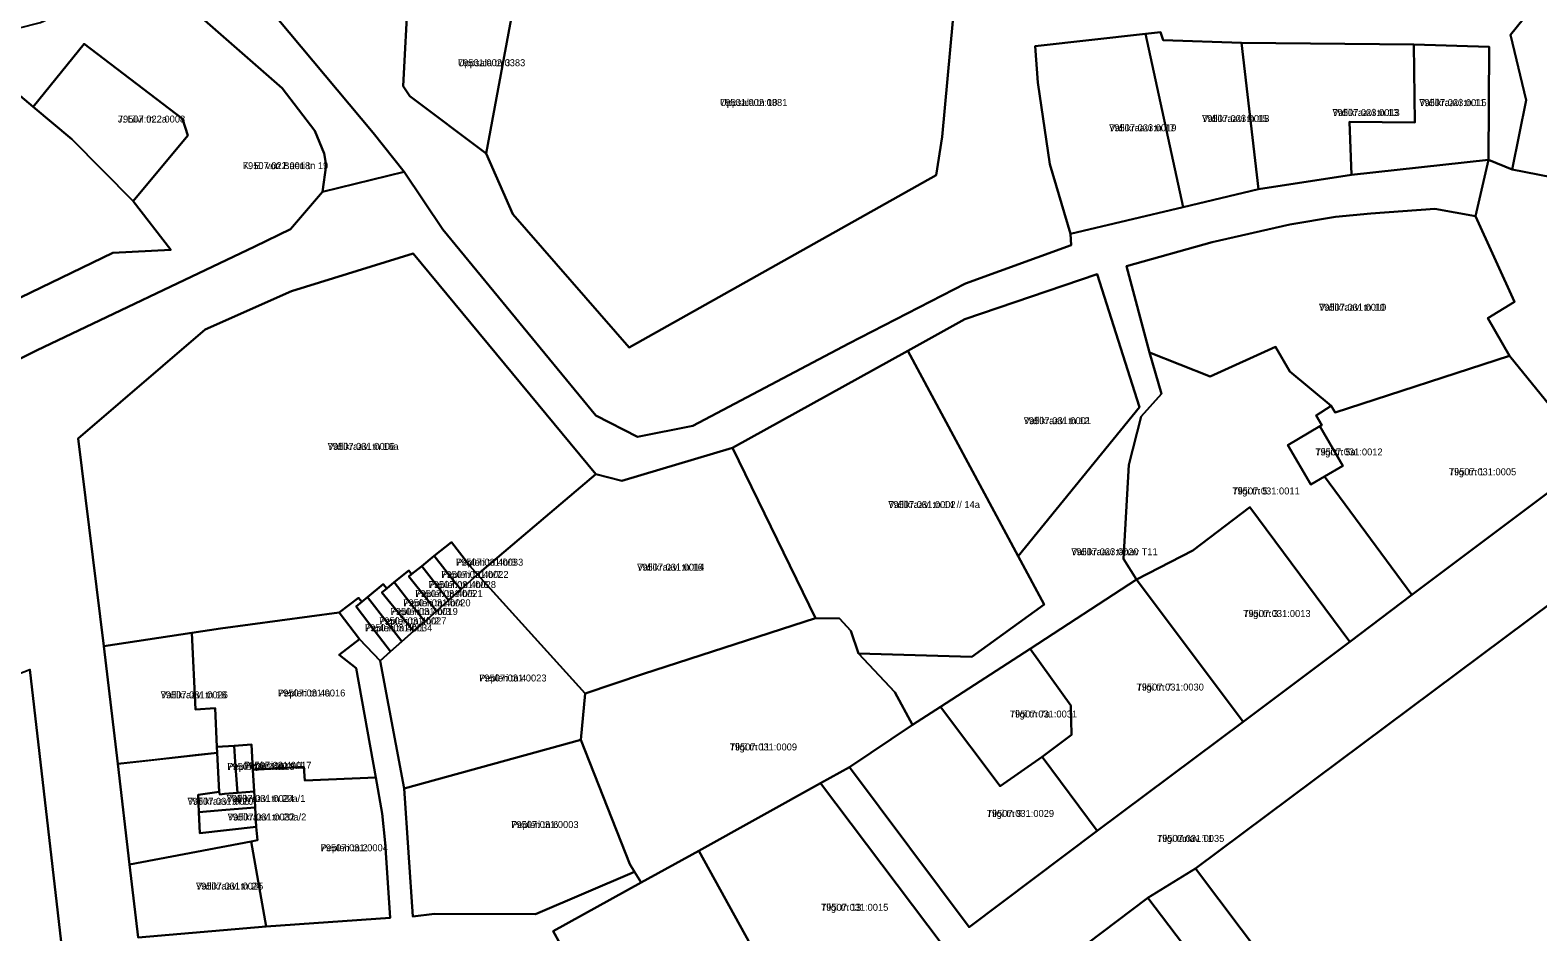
# Model space of a CAD drawing. Extents: x 643847 to 663718, y 6468443 to 6482775.
# Drawn here: x 658809 to 659133.8, y 6473909.7 to 6474104 of the extents above; entities that cross this region are included whole.
import ezdxf

# ---------------------------------------------------------------- set-up
doc = ezdxf.new("R2010")
doc.units = 0
for name, color, linetype in [('L_AADRESS', 7, 'Continuous'), ('PIIR', 7, 'Continuous'), ('TUNNUS', 7, 'Continuous')]:
    doc.layers.add(name, color=color, linetype=linetype)

msp = doc.modelspace()

# ---------------------------------------------------------------- linework, layer by layer
at = {"layer": 'PIIR'}
for points in [[(658968.5, 6474139.72), (659008.88, 6474118.65), (659005.47, 6474081.06), (659004.17, 6474072.76), (658938.05, 6474035.69), (658912.96, 6474064.38), (658907.23, 6474077.44), (658912.95, 6474108.43), (658919.26, 6474109.99), (658934.96, 6474109.35), (658935.94, 6474115), (658936.52, 6474118.4), (658941.95, 6474116.53), (658961.99, 6474109.6)], [(659143.22, 6474120.79), (659161.03, 6474102.38), (659175.91, 6474090.65), (659175.11, 6474086.26), (659171.32, 6474065.61), (659128.22, 6474074), (659131.26, 6474088.97), (659127.86, 6474103.03), (659138.48, 6474116.27)], [(658890.41, 6474112.44), (658912.95, 6474108.43), (658907.23, 6474077.44), (658890.79, 6474089.81), (658889.35, 6474091.99)], [(658841.83, 6474084.95), (658843, 6474081.33), (658831.21, 6474067.16), (658817.98, 6474080.54), (658809.66, 6474087.5), (658820.66, 6474101.1)], [(659057.36, 6474065.93), (659033.08, 6474060.16), (659028.63, 6474075.17), (659026.06, 6474092.73), (659025.46, 6474100.56), (659049.28, 6474103.24)], [(659073.58, 6474069.78), (659057.36, 6474065.93), (659049.28, 6474103.24), (659052.45, 6474103.6), (659053.02, 6474101.89), (659069.94, 6474101.27)], [(659073.58, 6474069.78), (659069.94, 6474101.27), (659107.04, 6474100.96), (659107.27, 6474084.14), (659093.16, 6474084.29), (659093.61, 6474072.83)], [(659093.61, 6474072.83), (659093.16, 6474084.29), (659107.27, 6474084.14), (659107.04, 6474100.96), (659123.27, 6474100.43), (659123.14, 6474076.06)], [(658787.08, 6474097.63), (658802.09, 6474093.82), (658809.66, 6474087.5), (658817.98, 6474080.54), (658831.21, 6474067.16), (658839.3, 6474056.69), (658826.78, 6474056.07), (658800.17, 6474043.2), (658778.82, 6474032.83), (658772.74, 6474032.15), (658767.25, 6474028.81), (658761.57, 6474060.66), (658746.05, 6474057.65), (658751.98, 6474100.72)], [(659063.63, 6474058.35), (659080.34, 6474062.16), (659090.18, 6474063.82), (659097.78, 6474064.53), (659111.54, 6474065.51), (659120.31, 6474063.98), (659128.72, 6474045.5), (659122.95, 6474042.01), (659127.68, 6474033.88), (659090.13, 6474021.62), (659089.21, 6474023.08), (659080.31, 6474030.45), (659077.27, 6474035.77), (659063.17, 6474029.4), (659050.11, 6474034.59), (659045.12, 6474053.21)], [(658930.87, 6474008.33), (658905.37, 6473986.76), (658903.7, 6473988.61), (658899.76, 6473993.69), (658896.06, 6473990.73), (658893.37, 6473988.57), (658891.18, 6473986.81), (658890.57, 6473987.61), (658887.44, 6473985.06), (658885.8, 6473983.73), (658885.05, 6473984.67), (658881.65, 6473981.86), (658880.43, 6473980.85), (658879.74, 6473981.71), (658875.59, 6473978.57), (658849.98, 6473975.13), (658843.82, 6473974.18), (658824.9, 6473971.28), (658819.35, 6474016.08), (658846.71, 6474039.56), (658865.32, 6474047.76), (658891.54, 6474055.91)], [(659010.36, 6474041.78), (659038.87, 6474051.47), (659047.97, 6474022.81), (659021.8, 6473990.72), (658998.05, 6474034.94)], [(658998.05, 6474034.94), (659021.8, 6473990.72), (659027.4, 6473980.29), (659011.82, 6473968.99), (658987.45, 6473969.69), (658985.74, 6473974.57), (658983.31, 6473977.28), (658978.13, 6473977.33), (658960.27, 6474014.03)], [(659044.51, 6473990.09), (659045.65, 6474010.37), (659048.3, 6474020.8), (659052.72, 6474025.69), (659050.11, 6474034.59), (659063.17, 6474029.4), (659077.27, 6474035.77), (659080.31, 6474030.45), (659089.21, 6474023.08), (659086.04, 6474021.02), (659087.26, 6474018.95), (659086.78, 6474018.67), (659079.88, 6474014.62), (659084.87, 6474006.13), (659087.79, 6474007.85), (659106.6, 6473982.35), (659093.25, 6473972.21), (659071.73, 6474001.23), (659059.46, 6473991.91), (659047.34, 6473985.66)], [(659106.6, 6473982.35), (659087.79, 6474007.85), (659091.76, 6474010.18), (659086.78, 6474018.67), (659087.26, 6474018.95), (659086.04, 6474021.02), (659089.21, 6474023.08), (659090.13, 6474021.62), (659127.68, 6474033.88), (659145.67, 6474011.64)], [(659087.79, 6474007.85), (659084.87, 6474006.13), (659079.88, 6474014.62), (659086.78, 6474018.67), (659091.76, 6474010.18)], [(658936.48, 6474006.96), (658960.27, 6474014.03), (658978.13, 6473977.33), (658941.11, 6473965.34), (658928.53, 6473961.1), (658905.37, 6473986.76), (658930.87, 6474008.33)], [(659106.6, 6473982.35), (659145.67, 6474011.64), (659157.43, 6473996.18), (659060.03, 6473923.37), (659049.75, 6473917.1), (659036.53, 6473907.12), (658979.01, 6473864.14), (658955.57, 6473846.63), (658944.31, 6473868.98), (658956.24, 6473869.5), (658976.45, 6473884.72), (659005.69, 6473906.74), (658979.27, 6473941.77), (658985.48, 6473945.2), (659011.28, 6473910.78), (659038.84, 6473931.49), (659070.27, 6473955.03), (659093.25, 6473972.21)], [(659059.46, 6473991.91), (659071.73, 6474001.23), (659093.25, 6473972.21), (659070.27, 6473955.03), (659047.34, 6473985.66)], [(658905.37, 6473986.76), (658901.74, 6473983.53), (658900.14, 6473985.55), (658896.06, 6473990.73), (658899.76, 6473993.69), (658903.7, 6473988.61)], [(659237.48, 6473886.63), (659220.02, 6473870.88), (659203.11, 6473888.58), (659198.92, 6473890.82), (659187.1, 6473891.41), (659179.28, 6473886.84), (659155.01, 6473868.67), (659122.3, 6473844.06), (659104.38, 6473864.4), (659060.03, 6473923.37), (659157.43, 6473996.18)], [(658899.11, 6473981.19), (658897.41, 6473983.38), (658893.37, 6473988.57), (658896.06, 6473990.73), (658900.14, 6473985.55), (658901.74, 6473983.53)], [(658893.99, 6473976.64), (658891.53, 6473979.8), (658887.44, 6473985.06), (658890.57, 6473987.61), (658891.18, 6473986.81), (658890.56, 6473986.32), (658894.65, 6473981.18), (658896.5, 6473978.87)], [(658896.5, 6473978.87), (658894.65, 6473981.18), (658890.56, 6473986.32), (658891.18, 6473986.81), (658893.37, 6473988.57), (658897.41, 6473983.38), (658899.11, 6473981.19)], [(658889.09, 6473972.29), (658885.9, 6473976.4), (658881.65, 6473981.86), (658885.05, 6473984.67), (658885.8, 6473983.73), (658884.75, 6473982.87), (658888.96, 6473977.71), (658891.59, 6473974.5)], [(658889.57, 6473940.61), (658884.43, 6473968.13), (658886.65, 6473970.12), (658889.09, 6473972.29), (658891.59, 6473974.5), (658893.99, 6473976.64), (658896.5, 6473978.87), (658899.11, 6473981.19), (658901.74, 6473983.53), (658905.37, 6473986.76), (658928.53, 6473961.1), (658927.59, 6473951.15)], [(658891.59, 6473974.5), (658888.96, 6473977.71), (658884.75, 6473982.87), (658885.8, 6473983.73), (658887.44, 6473985.06), (658891.53, 6473979.8), (658893.99, 6473976.64)], [(659070.27, 6473955.03), (659038.84, 6473931.49), (659026.99, 6473947.45), (659033.34, 6473952.2), (659033.19, 6473958.52), (659024.37, 6473970.75), (659047.34, 6473985.66)], [(658751.1, 6473894.35), (658733.26, 6473937.1), (658720.76, 6473967.1), (658746.06, 6473981.26), (658760.05, 6473947.29), (658808.97, 6473966.27), (658815.89, 6473905.74)], [(658886.65, 6473970.12), (658884.43, 6473968.13), (658879.97, 6473972.83), (658875.59, 6473978.57), (658879.74, 6473981.71), (658880.43, 6473980.85), (658879.24, 6473979.86), (658883.34, 6473974.46)], [(658886.65, 6473970.12), (658883.34, 6473974.46), (658879.24, 6473979.86), (658880.43, 6473980.85), (658881.65, 6473981.86), (658885.9, 6473976.4), (658889.09, 6473972.29)], [(658868.14, 6473942.34), (658867.96, 6473945.33), (658856.98, 6473944.68), (658856.66, 6473950.08), (658852.92, 6473949.85), (658849.25, 6473949.63), (658848.86, 6473957.92), (658844.61, 6473957.68), (658843.82, 6473974.18), (658849.98, 6473975.13), (658875.59, 6473978.57), (658879.97, 6473972.83), (658875.58, 6473969.4), (658879.22, 6473966.55), (658883.44, 6473942.99)], [(658824.9, 6473971.28), (658843.82, 6473974.18), (658844.61, 6473957.68), (658848.86, 6473957.92), (658849.25, 6473949.63), (658849.32, 6473948.35), (658845.18, 6473947.88), (658835.32, 6473946.77), (658827.87, 6473945.93)], [(658979.27, 6473941.77), (658953.01, 6473927.23), (658940.59, 6473920.34), (658939.19, 6473922.64), (658938.19, 6473924.33), (658927.59, 6473951.15), (658928.53, 6473961.1), (658941.11, 6473965.34), (658978.13, 6473977.33), (658983.31, 6473977.28), (658985.74, 6473974.57), (658987.45, 6473969.69), (658995.28, 6473961.39), (658999.04, 6473954.32), (658985.48, 6473945.2)], [(659024.37, 6473970.75), (659033.19, 6473958.52), (659033.34, 6473952.2), (659026.99, 6473947.45), (659017.91, 6473941.1), (659005.06, 6473958.23)], [(659038.84, 6473931.49), (659011.28, 6473910.78), (658985.48, 6473945.2), (658999.04, 6473954.32), (659005.06, 6473958.23), (659017.91, 6473941.1), (659026.99, 6473947.45)], [(658827.87, 6473945.93), (658849.32, 6473948.35), (658849.73, 6473939.91), (658845.22, 6473939.3), (658845.37, 6473935.54), (658845.55, 6473930.97), (658857.71, 6473932.34), (658857.94, 6473929.47), (658856.58, 6473929.21), (658830.41, 6473924.24)], [(658850.88, 6473939.45), (658849.83, 6473939.37), (658849.73, 6473939.91), (658849.32, 6473948.35), (658849.25, 6473949.63), (658852.92, 6473949.85), (658853.18, 6473946.36), (658853.7, 6473939.67)], [(658853.7, 6473939.67), (658853.18, 6473946.36), (658852.92, 6473949.85), (658856.66, 6473950.08), (658856.98, 6473944.68), (658857.26, 6473939.95)], [(658896.09, 6473913.61), (658891.43, 6473913.08), (658889.57, 6473940.61), (658927.59, 6473951.15), (658938.19, 6473924.33), (658939.19, 6473922.64), (658917.84, 6473913.57)], [(658886.54, 6473912.74), (658859.81, 6473910.93), (658856.58, 6473929.21), (658857.94, 6473929.47), (658857.71, 6473932.34), (658857.47, 6473936.51), (658857.38, 6473938.03), (658857.26, 6473939.95), (658856.98, 6473944.68), (658867.96, 6473945.33), (658868.14, 6473942.34), (658883.44, 6473942.99), (658884.83, 6473935.21), (658885.45, 6473928.9)], [(658976.45, 6473884.72), (658953.01, 6473927.23), (658979.27, 6473941.77), (659005.69, 6473906.74)], [(658845.22, 6473939.3), (658849.73, 6473939.91), (658849.83, 6473939.37), (658850.88, 6473939.45), (658853.7, 6473939.67), (658857.26, 6473939.95), (658857.38, 6473938.03), (658857.47, 6473936.51), (658851.18, 6473936), (658845.37, 6473935.54)], [(658845.55, 6473930.97), (658845.37, 6473935.54), (658851.18, 6473936), (658857.47, 6473936.51), (658857.71, 6473932.34)], [(658830.41, 6473924.24), (658856.58, 6473929.21), (658859.81, 6473910.93), (658832.24, 6473908.5)], [(658921.67, 6473909.87), (658940.59, 6473920.34), (658953.01, 6473927.23), (658976.45, 6473884.72), (658956.24, 6473869.5), (658944.31, 6473868.98)], [(659155.49, 6473813.21), (659140.67, 6473800.27), (659103.36, 6473842.38), (659076.63, 6473877.39), (659078.68, 6473878.94), (659049.75, 6473917.1), (659060.03, 6473923.37), (659104.38, 6473864.4), (659122.3, 6473844.06), (659149.87, 6473812.75)], [(659076.63, 6473877.39), (659037.6, 6473847.84), (659036.08, 6473849.82), (659026.12, 6473862.97), (659052.03, 6473882.6), (659052.89, 6473888.82), (659045.47, 6473898.63), (659042.43, 6473899.21), (659036.53, 6473907.12), (659049.75, 6473917.1), (659078.68, 6473878.94)]]:
    msp.add_lwpolyline(points, close=True, dxfattribs=at)
for points in [[(658806.42, 6474104.48), (658811.23, 6474105.72), (658813.58, 6474106.79), (658819.11, 6474110.15), (658828.4, 6474116.79), (658832.25, 6474117.53), (658836.28, 6474115.39), (658846.65, 6474106.13), (658863.28, 6474091.55), (658870.3, 6474082.34), (658872.34, 6474077.48), (658872.78, 6474074.98), (658872, 6474069.22), (658865.08, 6474061.15), (658857.38, 6474057.39), (658810.39, 6474035.04), (658801.6, 6474030.65)], [(658890.41, 6474112.44), (658889.35, 6474091.99), (658890.79, 6474089.81), (658907.23, 6474077.44), (658912.96, 6474064.38), (658938.05, 6474035.69), (659004.17, 6474072.76), (659005.47, 6474081.06), (659008.88, 6474118.65)], [(659138.48, 6474116.27), (659127.86, 6474103.03), (659131.26, 6474088.97), (659128.23, 6474074.02), (659123.14, 6474076.06), (659123.27, 6474100.43), (659107.04, 6474100.96), (659069.94, 6474101.27), (659053.02, 6474101.89), (659052.45, 6474103.6), (659049.28, 6474103.24), (659025.46, 6474100.56), (659026.06, 6474092.73), (659028.63, 6474075.17), (659033.08, 6474060.16), (659033.22, 6474057.68), (659010.44, 6474049.45), (658985.37, 6474036.49), (658951.71, 6474018.77), (658939.86, 6474016.4), (658930.87, 6474020.97), (658897.88, 6474061.1), (658889.57, 6474073.48), (658882.9, 6474081.88), (658862.23, 6474106.6)], [(658862.23, 6474106.6), (658882.9, 6474081.88), (658889.57, 6474073.48), (658872, 6474069.22), (658872.78, 6474074.98), (658872.34, 6474077.48), (658870.3, 6474082.34), (658863.28, 6474091.55), (658846.65, 6474106.13)], [(658800.17, 6474043.2), (658826.78, 6474056.07), (658839.3, 6474056.69), (658831.21, 6474067.16), (658843, 6474081.33), (658841.83, 6474084.95), (658820.66, 6474101.1), (658809.66, 6474087.5), (658802.09, 6474093.82)], [(658801.6, 6474030.65), (658810.39, 6474035.04), (658857.38, 6474057.39), (658865.08, 6474061.15), (658872, 6474069.22), (658889.57, 6474073.48), (658897.88, 6474061.1), (658930.87, 6474020.97), (658939.86, 6474016.4), (658951.71, 6474018.77), (658985.37, 6474036.49), (659010.44, 6474049.45), (659033.22, 6474057.68), (659033.08, 6474060.16), (659057.36, 6474065.93), (659073.58, 6474069.78), (659093.61, 6474072.83), (659123.14, 6474076.06), (659120.31, 6474063.98), (659111.54, 6474065.51), (659097.78, 6474064.53), (659090.18, 6474063.82), (659080.34, 6474062.16), (659063.63, 6474058.35), (659045.12, 6474053.21), (659050.11, 6474034.59), (659052.72, 6474025.69), (659048.3, 6474020.8), (659045.65, 6474010.37), (659044.51, 6473990.09), (659047.34, 6473985.66), (659024.37, 6473970.75), (659005.06, 6473958.23), (658999.04, 6473954.32), (658995.28, 6473961.39), (658987.45, 6473969.69), (659011.82, 6473968.99), (659027.4, 6473980.29), (659021.8, 6473990.72), (659047.97, 6474022.81), (659038.87, 6474051.47), (659010.36, 6474041.78), (658998.05, 6474034.94), (658960.27, 6474014.03), (658936.48, 6474006.96), (658930.87, 6474008.33), (658891.54, 6474055.91), (658865.32, 6474047.76), (658846.71, 6474039.56), (658819.35, 6474016.08), (658824.9, 6473971.28), (658827.87, 6473945.93), (658830.41, 6473924.24), (658832.24, 6473908.5)], [(659145.67, 6474011.64), (659127.68, 6474033.88), (659122.95, 6474042.01), (659128.72, 6474045.5), (659120.31, 6474063.98), (659123.14, 6474076.06), (659128.23, 6474074.02), (659171.32, 6474065.61)], [(658832.24, 6473908.5), (658859.81, 6473910.93), (658886.54, 6473912.74), (658885.45, 6473928.9), (658884.83, 6473935.21), (658883.44, 6473942.99), (658879.22, 6473966.55), (658875.58, 6473969.4), (658879.97, 6473972.83), (658884.43, 6473968.13), (658889.57, 6473940.61), (658891.43, 6473913.08), (658896.09, 6473913.61), (658917.84, 6473913.57), (658939.19, 6473922.64), (658940.59, 6473920.34), (658921.67, 6473909.87), (658944.31, 6473868.98)], [(658815.89, 6473905.74), (658808.97, 6473966.27)]]:
    msp.add_lwpolyline(points, dxfattribs=at)

# ---------------------------------------------------------------- texts
at = {"layer": 'L_AADRESS'}
for s, p in [('Uppsala tn 3', (658901.15, 6474096.27)), ('Uppsala tn 10', (658957.6, 6474087.71)), ('Vallikraavi tn 11', (659108.21, 6474087.67)), ('J. Liivi tn 2a', (658827.89, 6474084.13)), ('Vallikraavi tn 15', (659061.43, 6474084.24)), ('Vallikraavi tn 13', (659089.51, 6474085.53)), ('Vallikraavi tn 17', (659041.41, 6474082.25)), ('K. E. von Baeri tn 19', (658854.82, 6474074.09)), ('Vallikraavi tn 10', (659086.61, 6474043.57)), ('Vallikraavi tn 12', (659023.01, 6474019.14)), ('Vallikraavi tn 16a', (658873.09, 6474013.6)), ('Tiigi tn 5a', (659085.82, 6474012.4)), ('Tiigi tn 1', (659114.6, 6474008.12)), ('Tiigi tn 5', (659067.96, 6474003.99)), ('Vallikraavi tn 14 // 14a', (658993.84, 6474001.06)), ('Vallikraavi tänav T11', (659033.25, 6473990.9)), ('Pepleri tn 4b/7', (658897.55, 6473986.01)), ('Pepleri tn 4b/8', (658900.71, 6473988.64)), ('Vallikraavi tn 16', (658939.74, 6473987.57)), ('Pepleri tn 4b/6', (658894.84, 6473983.82)), ('Pepleri tn 4b/4', (658889.37, 6473979.89)), ('Pepleri tn 4b/5', (658891.97, 6473981.89)), ('Pepleri tn 4b/2', (658884.17, 6473976)), ('Pepleri tn 4b/3', (658886.62, 6473978.03)), ('Tiigi tn 3', (659070.3, 6473977.59)), ('Pepleri tn 4b/1', (658881.12, 6473974.5)), ('Pepleri tn 4', (658905.73, 6473963.69)), ('Vallikraavi tn 18', (658837.11, 6473960.06)), ('Pepleri tn 4a', (658862.39, 6473960.46)), ('Tiigi tn 7', (659047.32, 6473961.74)), ('Tiigi tn 7a', (659020.02, 6473955.93)), ('Tiigi tn 11', (658959.69, 6473948.83)), ('Pepleri tn 4a/2', (658851.48, 6473944.63)), ('Pepleri tn 4a/1', (658855.09, 6473944.88)), ('Vallikraavi tn 20', (658842.9, 6473937.12)), ('Vallikraavi tn 20a/1', (658851.34, 6473937.74)), ('Vallikraavi tn 20a/2', (658851.54, 6473933.74)), ('Tiigi tn 9', (659015.05, 6473934.51)), ('Pepleri tn 6', (658912.63, 6473932.11)), ('Tiigi tänav T1', (659051.72, 6473929.13)), ('Pepleri tn 2', (658871.56, 6473927.11)), ('Vallikraavi tn 24', (658844.72, 6473918.86)), ('Tiigi tn 13', (658979.35, 6473914.28))]:
    msp.add_text(s, height=1.5, dxfattribs=at).set_placement(p)
at = {"layer": 'TUNNUS'}
for s, p in [('79501:002:0383', (658901.15, 6474096.27)), ('79501:002:0381', (658957.6, 6474087.71)), ('79507:023:0015', (659108.21, 6474087.67)), ('79507:022:0008', (658827.89, 6474084.13)), ('79507:023:0018', (659061.43, 6474084.24)), ('79507:023:0013', (659089.51, 6474085.53)), ('79507:023:0019', (659041.41, 6474082.25)), ('79507:022:0018', (658854.82, 6474074.09)), ('79507:031:0010', (659086.61, 6474043.57)), ('79507:031:0001', (659023.01, 6474019.14)), ('79507:031:0006', (658873.09, 6474013.6)), ('79507:031:0012', (659085.82, 6474012.4)), ('79507:031:0005', (659114.6, 6474008.12)), ('79507:031:0011', (659067.96, 6474003.99)), ('79507:031:0002', (658993.84, 6474001.06)), ('79507:023:0020', (659033.25, 6473990.9)), ('79507:031:0022', (658897.55, 6473986.01)), ('79507:031:0033', (658900.71, 6473988.64)), ('79507:031:0014', (658939.74, 6473987.57)), ('79507:031:0028', (658894.84, 6473983.82)), ('79507:031:0020', (658889.37, 6473979.89)), ('79507:031:0021', (658891.97, 6473981.89)), ('79507:031:0027', (658884.17, 6473976)), ('79507:031:0019', (658886.62, 6473978.03)), ('79507:031:0013', (659070.3, 6473977.59)), ('79507:031:0034', (658881.12, 6473974.5)), ('79507:031:0023', (658905.73, 6473963.69)), ('79507:031:0026', (658837.11, 6473960.06)), ('79507:031:0016', (658862.39, 6473960.46)), ('79507:031:0030', (659047.32, 6473961.74)), ('79507:031:0031', (659020.02, 6473955.93)), ('79507:031:0009', (658959.69, 6473948.83)), ('79507:031:0018', (658851.48, 6473944.63)), ('79507:031:0017', (658855.09, 6473944.88)), ('79507:031:0007', (658842.9, 6473937.12)), ('79507:031:0024', (658851.34, 6473937.74)), ('79507:031:0032', (658851.54, 6473933.74)), ('79507:031:0029', (659015.05, 6473934.51)), ('79507:031:0003', (658912.63, 6473932.11)), ('79507:031:0035', (659051.72, 6473929.13)), ('79507:031:0004', (658871.56, 6473927.11)), ('79507:031:0025', (658844.72, 6473918.86)), ('79507:031:0015', (658979.35, 6473914.28))]:
    msp.add_text(s, height=1.5, dxfattribs=at).set_placement(p)

doc.saveas('drawing.dxf')
